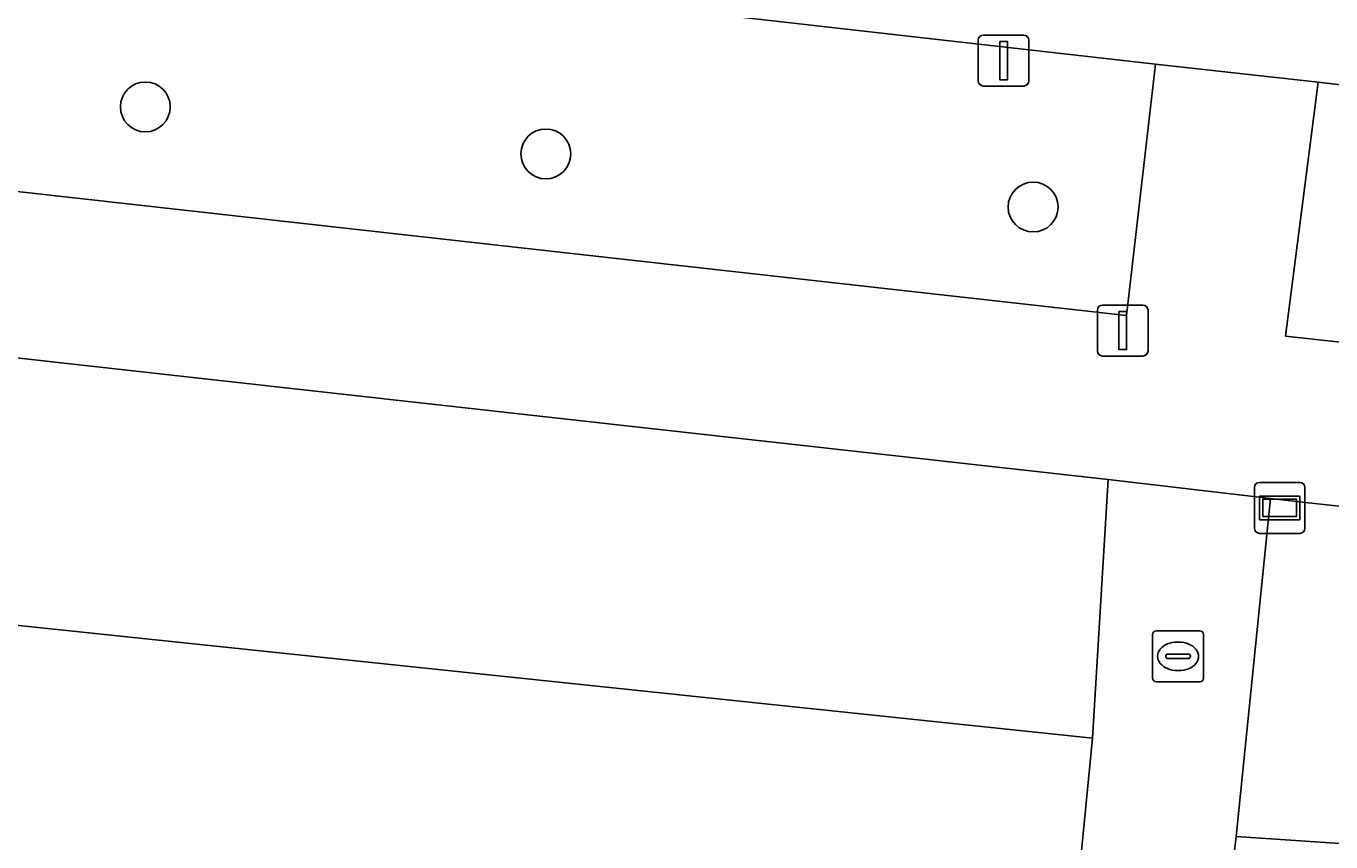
# Model space of a CAD drawing. Extents: x 161928 to 163071, y 386474 to 387428.
# Drawn here: x 162331.46 to 162357.04, y 386722.6 to 386738.6 of the extents above; entities that cross this region are included whole.
import ezdxf

# ---------------------------------------------------------------- set-up
doc = ezdxf.new("R2010")
doc.units = 0
for name, color, linetype in [('IMGEO_Boom', 7, 'Continuous'), ('IMGEO_Groenvoorziening', 7, 'Continuous'), ('IMGEO_Kolk', 7, 'Continuous'), ('IMGEO_Lichtmast', 7, 'Continuous'), ('IMGEO_Straatnaambord', 7, 'Continuous'), ('IMGEO_Voetpad_open', 7, 'Continuous')]:
    doc.layers.add(name, color=color, linetype=linetype)

msp = doc.modelspace()

# ---------------------------------------------------------------- linework, layer by layer
at = {"layer": 'IMGEO_Boom'}
for centre in [(162333.801, 386737.016), (162341.652, 386736.094), (162351.202, 386735.053)]:
    msp.add_circle(centre, 0.489, dxfattribs=at)
at = {"layer": 'IMGEO_Groenvoorziening'}
for points in [[(162353.604, 386737.855), (162314.244, 386742.319), (162313.656, 386737.331), (162324.969, 386736.065), (162353.03, 386732.924)], [(162373.562, 386735.509), (162356.789, 386737.505), (162356.15, 386732.52), (162381.186, 386729.766), (162395.767, 386728.098), (162396.12, 386731.664), (162386.801, 386733.564), (162380.048, 386734.665)], [(162352.675, 386729.708), (162313.269, 386734.099), (162312.598, 386727.632), (162314.687, 386727.45), (162315.167, 386731.372), (162326.949, 386729.845), (162326.588, 386727.344), (162352.367, 386724.632)], [(162395.425, 386724.974), (162356.309, 386729.283), (162355.858, 386729.333), (162355.179, 386722.702), (162357.411, 386722.557), (162357.984, 386726.402), (162368.614, 386725.015), (162368.417, 386722.87), (162395.081, 386719.869)]]:
    msp.add_lwpolyline(points, close=True, dxfattribs=at)
for points in [[(162352.075, 386721.623), (162352.367, 386724.632), (162326.588, 386727.344), (162326.949, 386729.845), (162315.167, 386731.372), (162314.687, 386727.45), (162312.598, 386727.632), (162312.539, 386727.103), (162314.573, 386726.894), (162325.228, 386725.723), (162325.108, 386724.65), (162323.298, 386708.491)], [(162395.081, 386719.869), (162368.417, 386722.87), (162368.614, 386725.015), (162357.984, 386726.402), (162357.411, 386722.557), (162355.179, 386722.702), (162355.136, 386722.313), (162357.215, 386722.129), (162367.862, 386720.903), (162367.753, 386719.922), (162365.936, 386703.668), (162363.932, 386685.744), (162361.964, 386668.144), (162361.755, 386666.309), (162349.074, 386667.871), (162348.962, 386666.865), (162348.84, 386665.689), (162352.777, 386665.208), (162379.825, 386662.147)]]:
    msp.add_lwpolyline(points, dxfattribs=at)
at = {"layer": 'IMGEO_Kolk'}
for p, q in [((162353.618, 386726.739), (162354.47, 386726.739)), ((162353.543, 386725.813), (162353.543, 386726.665)), ((162354.031, 386726.519), (162354.056, 386726.519)), ((162354.544, 386726.665), (162354.544, 386725.813)), ((162353.802, 386726.233), (162353.802, 386726.245)), ((162354.24, 386726.196), (162353.842, 386726.196)), ((162353.845, 386726.282), (162354.243, 386726.282)), ((162354.286, 386726.245), (162354.286, 386726.233)), ((162354.054, 386725.959), (162354.029, 386725.959)), ((162354.47, 386725.739), (162353.618, 386725.739))]:
    msp.add_line(p, q, dxfattribs=at)
for points in [[(162353.618, 386726.739), (162354.47, 386726.739)], [(162353.543, 386725.813), (162353.543, 386726.665)], [(162354.544, 386726.665), (162354.544, 386725.813)], [(162354.47, 386725.739), (162353.618, 386725.739)]]:
    msp.add_lwpolyline(points, dxfattribs=at)
for centre, radius, start, end in [((162353.62, 386726.663), 0.0765, 91.552, 178.448), ((162353.62, 386726.663), 0.0765, 91.552, 178.448), ((162354.468, 386726.663), 0.0765, 1.552, 88.448), ((162354.468, 386726.663), 0.0765, 1.552, 88.448), ((162353.842, 386726.242), 0.0403, 85.8775, 175.7526), ((162353.839, 386726.232), 0.0366, 178.938, 274.7102), ((162354.243, 386726.239), 0.043, 264.8664, 352.4533), ((162354.247, 386726.244), 0.0386, 1.7309, 96.639), ((162353.62, 386725.815), 0.0765, 181.552, 268.448), ((162353.62, 386725.815), 0.0765, 181.552, 268.448), ((162354.468, 386725.815), 0.0765, 271.552, 358.448), ((162354.468, 386725.815), 0.0765, 271.552, 358.448)]:
    msp.add_arc(centre, radius, start, end, dxfattribs=at)
for centre, major_axis, ratio, start_param, end_param in [((162354.03, 386726.239), (-0.387, 0.002), 0.722429, 4.712389, 7.853982), ((162354.055, 386726.239), (-0.39, 0.002), 0.717154, 1.570796, 4.712389)]:
    msp.add_ellipse(centre, major_axis=major_axis, ratio=ratio, start_param=start_param, end_param=end_param, dxfattribs=at)
at = {"layer": 'IMGEO_Lichtmast'}
for p, q in [((162350.127, 386737.526), (162350.127, 386738.326)), ((162350.127, 386738.326), (162350.127, 386737.526)), ((162350.227, 386738.426), (162351.017, 386738.426)), ((162351.017, 386738.426), (162350.227, 386738.426)), ((162351.117, 386738.326), (162351.117, 386737.526)), ((162351.117, 386737.526), (162351.117, 386738.326)), ((162351.017, 386737.426), (162350.227, 386737.426)), ((162350.227, 386737.426), (162351.017, 386737.426)), ((162352.564, 386733.13), (162353.354, 386733.13)), ((162353.354, 386733.13), (162352.564, 386733.13)), ((162352.464, 386732.23), (162352.464, 386733.03)), ((162352.464, 386733.03), (162352.464, 386732.23)), ((162353.454, 386733.03), (162353.454, 386732.23)), ((162353.454, 386732.23), (162353.454, 386733.03)), ((162353.354, 386732.13), (162352.564, 386732.13)), ((162352.564, 386732.13), (162353.354, 386732.13))]:
    msp.add_line(p, q, dxfattribs=at)
for points in [[(162350.547, 386738.301), (162350.697, 386738.301), (162350.697, 386737.551), (162350.547, 386737.551), (162350.547, 386738.301)], [(162352.884, 386733.005), (162353.034, 386733.005), (162353.034, 386732.255), (162352.884, 386732.255), (162352.884, 386733.005)]]:
    msp.add_lwpolyline(points, dxfattribs=at)
for centre, start, end in [((162350.227, 386738.326), 90, 180), ((162350.227, 386738.326), 90, 180), ((162351.017, 386738.326), 0, 90), ((162351.017, 386738.326), 360, 90), ((162350.227, 386737.526), 180, 270), ((162350.227, 386737.526), 180, 270), ((162351.017, 386737.526), 270, 0), ((162351.017, 386737.526), 270, 0), ((162352.564, 386733.03), 90, 180), ((162352.564, 386733.03), 90, 180), ((162353.354, 386733.03), 0, 90), ((162353.354, 386733.03), 360, 90), ((162352.564, 386732.23), 180, 270), ((162352.564, 386732.23), 180, 270), ((162353.354, 386732.23), 270, 0), ((162353.354, 386732.23), 270, 0)]:
    msp.add_arc(centre, 0.1, start, end, dxfattribs=at)
at = {"layer": 'IMGEO_Straatnaambord'}
for p, q in [((162355.54, 386728.752), (162355.54, 386729.552)), ((162355.54, 386729.552), (162355.54, 386728.752)), ((162355.64, 386729.652), (162356.43, 386729.652)), ((162356.43, 386729.652), (162355.64, 386729.652)), ((162356.53, 386729.552), (162356.53, 386728.752)), ((162356.53, 386728.752), (162356.53, 386729.552)), ((162356.43, 386728.652), (162355.64, 386728.652)), ((162355.64, 386728.652), (162356.43, 386728.652))]:
    msp.add_line(p, q, dxfattribs=at)
for points in [[(162355.641, 386729.384), (162356.429, 386729.384), (162356.429, 386728.92), (162355.641, 386728.92), (162355.641, 386729.384)], [(162355.706, 386729.319), (162355.706, 386728.985), (162356.364, 386728.985), (162356.364, 386729.319), (162355.706, 386729.319)]]:
    msp.add_lwpolyline(points, dxfattribs=at)
for centre, start, end in [((162355.64, 386729.552), 90, 180), ((162355.64, 386729.552), 90, 180), ((162356.43, 386729.552), 0, 90), ((162356.43, 386729.552), 360, 90), ((162355.64, 386728.752), 180, 270), ((162355.64, 386728.752), 180, 270), ((162356.43, 386728.752), 270, 0), ((162356.43, 386728.752), 270, 0)]:
    msp.add_arc(centre, 0.1, start, end, dxfattribs=at)
at = {"layer": 'IMGEO_Voetpad_open'}
for points in [[(162356.789, 386737.505), (162353.604, 386737.855), (162353.03, 386732.924), (162324.969, 386736.065), (162313.656, 386737.331), (162314.244, 386742.319), (162311.028, 386742.673), (162310.444, 386737.622), (162293.788, 386739.451), (162294.362, 386744.606), (162291.152, 386744.95), (162290.613, 386740.314), (162290.544, 386739.722), (162290.018, 386739.78), (162289.383, 386739.851), (162271.516, 386741.841), (162272.041, 386746.368), (162267.553, 386746.877), (162267.049, 386742.383), (162226.78, 386746.88), (162227.141, 386750.228)], [(162284.458, 386745.747), (162291.152, 386744.95), (162294.362, 386744.606), (162311.028, 386742.673), (162314.244, 386742.319), (162353.604, 386737.855), (162356.789, 386737.505), (162373.562, 386735.509), (162380.048, 386734.665), (162386.801, 386733.564), (162396.12, 386731.664), (162399.235, 386730.513), (162406.498, 386727.644), (162406.76, 386729.132)], [(162270.636, 386738.86), (162295.961, 386736.007), (162310.368, 386734.474), (162313.269, 386734.099), (162352.675, 386729.708), (162355.858, 386729.333), (162356.309, 386729.283), (162395.425, 386724.974), (162398.579, 386724.529), (162398.674, 386724.518), (162404.155, 386723.864), (162406.356, 386723.597), (162406.39, 386726.879), (162398.983, 386727.763), (162399.235, 386730.513), (162396.12, 386731.664), (162395.767, 386728.098), (162381.186, 386729.766), (162356.15, 386732.52), (162356.789, 386737.505)], [(162355.136, 386722.313), (162355.179, 386722.702), (162355.858, 386729.333), (162352.675, 386729.708), (162352.367, 386724.632), (162352.075, 386721.623)]]:
    msp.add_lwpolyline(points, dxfattribs=at)

doc.saveas('drawing.dxf')
